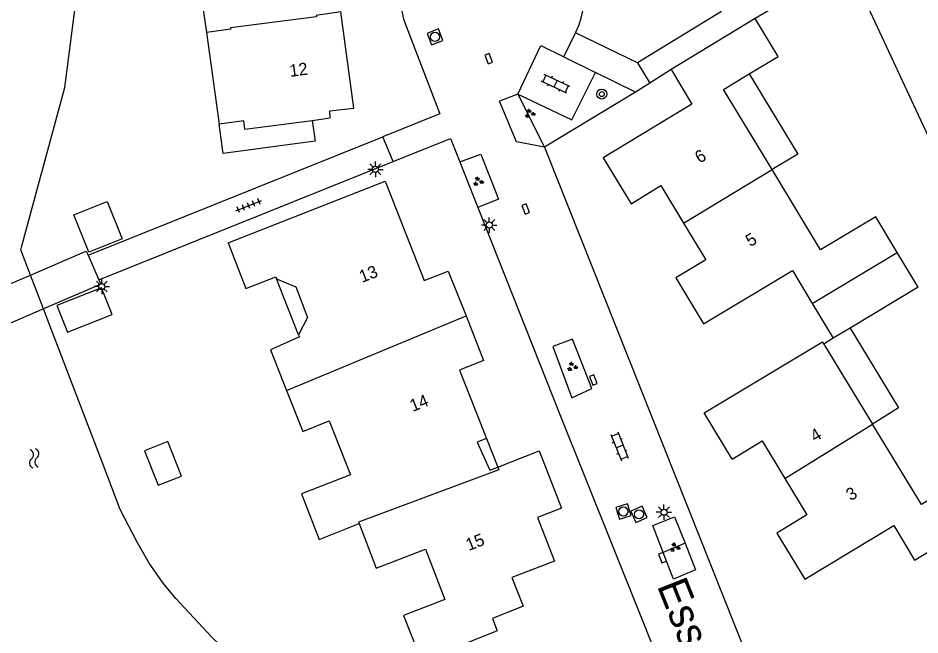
# Model space of a CAD drawing. Extents: x 126000 to 131009, y 393000 to 395500.
# Drawn here: x 130827.7 to 130900.9, y 395335.1 to 395385.2 of the extents above; entities that cross this region are included whole.
import ezdxf

# ---------------------------------------------------------------- set-up
doc = ezdxf.new("R2010")
doc.units = 0
for name, color, linetype in [('gg-afsc-erfafscheiding', 7, 'Continuous'), ('gg-anno-huisnummerreeks BGT', 7, 'Continuous'), ('gg-anno-openbare ruimte label', 7, 'Continuous'), ('gg-bbg-bijgebouw', 7, 'Continuous'), ('gg-bbg-gedigitaliseerde bebouwing', 7, 'Continuous'), ('gg-bbg-gedigitaliseerde bijgebouw', 7, 'Continuous'), ('gg-bbg-hoofdgebouw', 7, 'Continuous'), ('gg-bbg-luifel en loopbrug', 7, 'Continuous'), ('gg-bbg-tussenscheiding', 7, 'Continuous'), ('gg-knt-verharding', 7, 'Continuous'), ('gg-knt-verharding nz', 7, 'Continuous'), ('gg-kntw-beschoeiing', 7, 'Continuous'), ('gg-kwrk-kunstwerk niveau 01', 7, 'Continuous'), ('gt-grn-groengrens', 7, 'Continuous'), ('gt-grn-weggrens', 7, 'Continuous'), ('gt-symb-boom', 7, 'Continuous'), ('gt-symb-groenvak', 7, 'Continuous'), ('gt-symb-klinker verharding', 7, 'Continuous'), ('gt-symb-kolk', 7, 'Continuous'), ('gt-symb-lichtmast', 7, 'Continuous'), ('gt-symb-rioolschacht', 7, 'Continuous'), ('gt-symb-tegel verharding', 7, 'Continuous'), ('gt-symb-watersymbool', 7, 'Continuous')]:
    doc.layers.add(name, color=color, linetype=linetype)

# ---------------------------------------------------------------- blocks, each defined once
blk = doc.blocks.new('gt0-BOOM')
at = {"layer": 'gt-symb-boom'}
for radius in [0.4, 0.2]:
    blk.add_circle((0, 0), radius, dxfattribs=at)
blk = doc.blocks.new('gt0-KOLK')
at = {"layer": 'gt-symb-kolk'}
blk.add_lwpolyline([(0, 0), (0.375, 0), (0.375, 0.4), (-0.375, 0.4), (-0.375, 0), (0, 0)], dxfattribs=at)
blk = doc.blocks.new('gt0-GRVAK')
at = {"layer": 'gt-symb-groenvak'}
for p, q in [((-0.11, 0.189), (-0.228, 0.24)), ((-0.182, 0.153), (0.088, 0.153)), ((-0.091, 0.211), (-0.156, 0.322)), ((-0.047, 0.214), (-0.047, 0.393)), ((-0.004, 0.211), (0.061, 0.322)), ((0.015, 0.189), (0.133, 0.24)), ((0.262, -0.052), (0.197, 0.059)), ((0.305, -0.049), (0.305, 0.13)), ((0.349, -0.052), (0.414, 0.059)), ((-0.245, -0.228), (-0.363, -0.177)), ((-0.318, -0.264), (-0.047, -0.264)), ((-0.226, -0.206), (-0.291, -0.095)), ((-0.183, -0.203), (-0.183, -0.024)), ((-0.139, -0.206), (-0.074, -0.095)), ((-0.12, -0.228), (-0.002, -0.177)), ((0.243, -0.074), (0.125, -0.023)), ((0.17, -0.11), (0.441, -0.11)), ((0.368, -0.074), (0.486, -0.023))]:
    blk.add_line(p, q, dxfattribs=at)
blk = doc.blocks.new('gt0-RS')
at = {"layer": 'gt-symb-rioolschacht'}
blk.add_lwpolyline([(-0.5, -0.5), (0.5, -0.5), (0.5, 0.5), (-0.5, 0.5)], close=True, dxfattribs=at)
blk.add_circle((0, 0), 0.375, dxfattribs=at)
blk = doc.blocks.new('gt0-LMAST')
at = {"layer": 'gt-symb-lichtmast'}
for p, q in [((-0.182, 0.173), (-0.447, 0.438)), ((-0.005, 0.246), (-0.005, 0.621)), ((0.172, 0.173), (0.437, 0.438)), ((-0.255, -0.004), (-0.63, -0.004)), ((-0.182, -0.181), (-0.447, -0.446)), ((-0.005, -0.254), (-0.005, -0.629)), ((0.437, -0.446), (0.172, -0.181)), ((0.245, -0.004), (0.62, -0.004))]:
    blk.add_line(p, q, dxfattribs=at)
blk.add_circle((-0.005, -0.004), 0.25, dxfattribs=at)
blk = doc.blocks.new('gt0-KL1')
at = {"layer": 'gt-symb-klinker verharding'}
for p, q in [((-1.15, 0.3), (1.15, 0.3)), ((-1, -0.3), (-1, 0.3)), ((-0.5, 0.3), (-0.5, 0.45)), ((0, -0.3), (0, 0.3)), ((0.5, 0.3), (0.5, 0.45)), ((1, -0.3), (1, 0.3)), ((-1.15, -0.3), (1.15, -0.3)), ((-0.5, -0.45), (-0.5, -0.3)), ((0.5, -0.45), (0.5, -0.3))]:
    blk.add_line(p, q, dxfattribs=at)
blk = doc.blocks.new('gt0-TEG1')
at = {"layer": 'gt-symb-tegel verharding'}
for p, q in [((-1.125, 0), (1.125, 0)), ((-0.9, -0.25), (-0.9, 0.25)), ((-0.45, -0.25), (-0.45, 0.25)), ((0, -0.25), (0, 0.25)), ((0.45, -0.25), (0.45, 0.25)), ((0.9, -0.25), (0.9, 0.25))]:
    blk.add_line(p, q, dxfattribs=at)
blk = doc.blocks.new('gt0-WA')
at = {"layer": 'gt-symb-watersymbool'}
for centre, start, end in [((-0.323, 0.022), 28.07249, 151.92751), ((0.427, 0.422), 208.07248, 331.92751), ((-0.323, -0.428), 28.07249, 151.92751), ((0.427, -0.028), 208.07248, 331.92751)]:
    blk.add_arc(centre, 0.425, start, end, dxfattribs=at)

msp = doc.modelspace()

# ---------------------------------------------------------------- linework, layer by layer
at = {"layer": 'gg-afsc-erfafscheiding'}
msp.add_line((130895.079, 395389.612), (130909.055, 395359.512), dxfattribs=at)
at = {"layer": 'gg-bbg-bijgebouw'}
msp.add_line((130892.199, 395361.985), (130893.897, 395359.164), dxfattribs=at)
at = {"layer": 'gg-bbg-gedigitaliseerde bebouwing'}
for p, q in [((130889.43, 395382.067), (130887.571, 395385.138)), ((130843, 395384), (130844.043, 395376.567)), ((130887.078, 395380.646), (130889.43, 395382.067)), ((130844.757, 395366.91), (130846.214, 395363.209)), ((130893.134, 395358.7), (130897.091, 395352.201)), ((130849.514, 395354.912), (130850.82, 395351.6)), ((130859.004, 395336.638), (130860.484, 395332.936))]:
    msp.add_line(p, q, dxfattribs=at)
for points in [[(130843.82, 395392.62), (130843.89, 395392.08), (130841.88, 395391.81), (130843, 395384)], [(130888.938, 395372.869), (130885, 395379.39), (130887.078, 395380.646)], [(130846.122, 395376.144), (130846.031, 395376.831), (130844.043, 395376.567)], [(130899.096, 395366.138), (130897.35, 395369.03), (130892.88, 395366.34), (130888.938, 395372.869)], [(130846.214, 395363.209), (130848.64, 395364.16), (130848.7, 395364.01)], [(130848.7, 395364.01), (130850.26, 395363.34), (130851.2, 395360.85), (130850.49, 395359.44)], [(130850.49, 395359.44), (130850.56, 395359.29), (130848.21, 395358.22), (130849.514, 395354.912)], [(130850.82, 395351.6), (130852.957, 395352.45), (130854.694, 395348.083), (130850.721, 395346.519), (130852.156, 395342.829), (130855.396, 395344.111)], [(130900.507, 395341.151), (130907.38, 395345.27), (130905.52, 395348.35), (130901.07, 395345.65), (130897.091, 395352.201)], [(130855.396, 395344.111), (130856.79, 395340.5), (130860.78, 395342.04), (130862.36, 395337.94), (130859.004, 395336.638)]]:
    msp.add_lwpolyline(points, dxfattribs=at)
at = {"layer": 'gg-bbg-gedigitaliseerde bijgebouw'}
for p, q in [((130900.793, 395363.328), (130899.096, 395366.138)), ((130900.793, 395363.328), (130895.271, 395359.994)), ((130895.271, 395359.994), (130893.897, 395359.164))]:
    msp.add_line(p, q, dxfattribs=at)
for points in [[(130834.479, 395363.266), (130830.853, 395361.824), (130831.717, 395359.652), (130835.343, 395361.094), (130834.479, 395363.266)], [(130837.979, 395350.019), (130839.092, 395347.22), (130840.975, 395347.969), (130839.862, 395350.767), (130837.979, 395350.019)]]:
    msp.add_lwpolyline(points, dxfattribs=at)
at = {"layer": 'gg-bbg-hoofdgebouw'}
for p, q in [((130887.571, 395385.138), (130880.732, 395380.995)), ((130846.122, 395376.144), (130851.603, 395376.873))]:
    msp.add_line(p, q, dxfattribs=at)
for points in [[(130851.603, 395376.873), (130853.059, 395377.067), (130853.019, 395377.638), (130854.976, 395377.876), (130853.917, 395385.685), (130851.903, 395385.405)], [(130880.732, 395380.995), (130882.425, 395378.201), (130875.218, 395373.837), (130877.488, 395370.088), (130879.897, 395371.585), (130881.752, 395368.529)], [(130844.757, 395366.91), (130857.515, 395371.938), (130860.694, 395363.855), (130862.643, 395364.606), (130864.082, 395360.982)], [(130881.752, 395368.529), (130883.563, 395365.545), (130881.113, 395364.073), (130883.371, 395360.33)], [(130883.371, 395360.33), (130890.588, 395364.661), (130892.199, 395361.985)], [(130864.082, 395360.982), (130865.515, 395357.373), (130863.542, 395356.573), (130865.752, 395351.017)], [(130885.698, 395349.356), (130883.43, 395353.111), (130893.018, 395358.891), (130893.134, 395358.7)], [(130865.752, 395351.017), (130864.999, 395350.732), (130866.018, 395348.447), (130866.672, 395348.702)], [(130885.698, 395349.356), (130888.121, 395350.826), (130889.969, 395347.781)], [(130866.672, 395348.702), (130870.023, 395350.011), (130871.842, 395345.354), (130869.901, 395344.596), (130871.271, 395341.064), (130867.811, 395339.722), (130868.73, 395337.404), (130866.226, 395336.396), (130866.619, 395335.389), (130860.484, 395332.936)], [(130889.969, 395347.781), (130891.77, 395344.813), (130889.329, 395343.332), (130891.594, 395339.583)], [(130891.594, 395339.583), (130898.816, 395343.952), (130900.507, 395341.151)]]:
    msp.add_lwpolyline(points, dxfattribs=at)
at = {"layer": 'gg-bbg-luifel en loopbrug'}
for p, q in [((130850.49, 395359.44), (130848.7, 395364.01)), ((130893.897, 395359.164), (130893.134, 395358.7)), ((130865.752, 395351.017), (130866.672, 395348.702))]:
    msp.add_line(p, q, dxfattribs=at)
for points in [[(130887.078, 395380.646), (130891.024, 395374.129), (130888.938, 395372.869)], [(130851.603, 395376.873), (130851.828, 395375.185), (130844.359, 395374.192), (130844.043, 395376.567)], [(130832.249, 395369.199), (130834.941, 395370.277), (130836.152, 395367.25), (130833.46, 395366.173), (130832.249, 395369.199)], [(130895.271, 395359.994), (130899.198, 395353.508), (130897.091, 395352.201)]]:
    msp.add_lwpolyline(points, dxfattribs=at)
at = {"layer": 'gg-bbg-tussenscheiding'}
for p, q in [((130881.752, 395368.529), (130888.938, 395372.869)), ((130892.199, 395361.985), (130899.096, 395366.138)), ((130849.514, 395354.912), (130864.082, 395360.982)), ((130889.969, 395347.781), (130897.091, 395352.201))]:
    msp.add_line(p, q, dxfattribs=at)
for points in [[(130851.903, 395385.405), (130851.95, 395385.28), (130844.96, 395384.39), (130844.98, 395384.28), (130843, 395384)], [(130866.672, 395348.702), (130866.75, 395348.49), (130855.35, 395344.23), (130855.396, 395344.111)]]:
    msp.add_lwpolyline(points, dxfattribs=at)
at = {"layer": 'gg-knt-verharding'}
for p, q in [((130895.079, 395389.612), (130887.571, 395385.138)), ((130884.821, 395385.73), (130878.001, 395381.557)), ((130878.001, 395381.557), (130872.983, 395383.993)), ((130878.001, 395381.557), (130879.01, 395379.893)), ((130880.732, 395380.995), (130879.01, 395379.893)), ((130877.859, 395379.157), (130874.585, 395380.771)), ((130879.01, 395379.893), (130877.859, 395379.157)), ((130868.295, 395378.999), (130866.808, 395378.426)), ((130877.859, 395379.157), (130870.457, 395374.706)), ((130833.391, 395365.924), (130857.328, 395375.548)), ((130858.179, 395373.52), (130857.328, 395375.548)), ((130870.457, 395374.706), (130888.127, 395330.24)), ((130834.277, 395363.909), (130858.179, 395373.52))]:
    msp.add_line(p, q, dxfattribs=at)
for points in [[(130859.22, 395384.526), (130861.968, 395377.414), (130857.328, 395375.548)], [(130868.295, 395378.999), (130872.689, 395376.925), (130874.585, 395380.771)], [(130870.457, 395374.706), (130868.171, 395375.137), (130866.808, 395378.426)], [(130858.179, 395373.52), (130862.823, 395375.387), (130863.571, 395373.495)], [(130863.571, 395373.495), (130865.281, 395374.135), (130866.728, 395370.461), (130865.034, 395369.799)], [(130865.034, 395369.799), (130871.691, 395352.979), (130880.268, 395331.636)], [(130872.735, 395359.092), (130871.141, 395358.508), (130872.684, 395354.322), (130874.293, 395355.099), (130872.735, 395359.092)], [(130880.088, 395341.772), (130879.242, 395343.945), (130881.019, 395344.671), (130881.875, 395342.506)], [(130881.875, 395342.506), (130882.731, 395340.341), (130880.934, 395339.599), (130880.088, 395341.772)]]:
    msp.add_lwpolyline(points, dxfattribs=at)
msp.add_arc((130866.217, 395387.229), 7.501, 334.44035, 201.12408, dxfattribs=at)
at = {"layer": 'gg-knt-verharding nz'}
for p, q in [((130872.018, 395382.037), (130874.585, 395380.771)), ((130863.571, 395373.495), (130865.034, 395369.799))]:
    msp.add_line(p, q, dxfattribs=at)
msp.add_lwpolyline([(130868.295, 395378.999), (130870.161, 395382.953), (130872.018, 395382.037)], dxfattribs=at)
at = {"layer": 'gg-kntw-beschoeiing'}
for p, q in [((130827.999, 395366.573), (130831.5, 395379.54)), ((130829.777, 395361.548), (130828.721, 395364.306)), ((130830.511, 395359.632), (130829.777, 395361.548)), ((130834.566, 395349.039), (130830.511, 395359.632))]:
    msp.add_line(p, q, dxfattribs=at)
for points in [[(130831.5, 395379.54), (130834.917, 395406.001), (130835.315, 395407.962), (130835.603, 395408.998), (130836.017, 395410.173), (130836.426, 395411.086), (130837.016, 395412.224), (130838.013, 395413.959), (130838.846, 395415.209), (130839.453, 395416.005), (130840.394, 395417.08), (130841.409, 395418.073), (130844.179, 395420.436), (130845.478, 395421.432), (130846.332, 395421.95), (130847.636, 395422.617), (130849.455, 395423.452), (130851.775, 395424.204)], [(130828.721, 395364.306), (130827.939, 395366.35), (130827.999, 395366.573)], [(130874.558, 395324.335), (130871.356, 395325.54), (130851.753, 395328.93), (130848.616, 395330.695), (130846.952, 395331.813), (130845.634, 395332.843), (130844.883, 395333.502), (130843.447, 395334.893), (130840.507, 395338.035), (130839.492, 395339.26), (130838.354, 395340.904), (130837.366, 395342.587), (130836.007, 395345.264), (130834.566, 395349.039)]]:
    msp.add_lwpolyline(points, dxfattribs=at)
at = {"layer": 'gg-kwrk-kunstwerk niveau 01'}
for p, q in [((130828.721, 395364.306), (130832.726, 395366.021)), ((130833.391, 395365.924), (130834.277, 395363.909)), ((130823.091, 395361.895), (130828.721, 395364.306)), ((130833.568, 395363.185), (130829.777, 395361.548)), ((130829.777, 395361.548), (130824.207, 395359.143))]:
    msp.add_line(p, q, dxfattribs=at)
for points in [[(130832.726, 395366.021), (130833.249, 395366.245), (130833.391, 395365.924)], [(130834.277, 395363.909), (130834.432, 395363.558), (130833.568, 395363.185)]]:
    msp.add_lwpolyline(points, dxfattribs=at)
at = {"layer": 'gt-grn-groengrens'}
for p, q in [((130868.295, 395378.999), (130870.457, 395374.706)), ((130881.875, 395342.506), (130880.088, 395341.772))]:
    msp.add_line(p, q, dxfattribs=at)
at = {"layer": 'gt-grn-weggrens'}
msp.add_line((130872.018, 395382.037), (130872.983, 395383.993), dxfattribs=at)

# ---------------------------------------------------------------- block references
at = {"layer": 'gt-symb-boom'}
msp.add_blockref('gt0-BOOM', (130875.109, 395379.007), dxfattribs=at)
at = {"layer": 'gt-symb-groenvak'}
for p in [(130869.257, 395377.419), (130865.063, 395371.897), (130872.7, 395356.852), (130881.026, 395342.169)]:
    msp.add_blockref('gt0-GRVAK', p, dxfattribs=at)
at = {"layer": 'gt-symb-klinker verharding'}
for p, rotation in [((130871.347, 395379.842), 154.71651982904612), ((130876.552, 395350.385), -68.3580995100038)]:
    msp.add_blockref('gt0-KL1', p, dxfattribs=dict(at, rotation=rotation))
at = {"layer": 'gt-symb-kolk'}
for p, rotation in [((130865.735, 395381.807), -68.90078774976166), ((130868.741, 395369.596), -68.90078774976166), ((130874.234, 395355.708), -68.90078774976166), ((130879.852, 395341.272), -68.90078774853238)]:
    msp.add_blockref('gt0-KOLK', p, dxfattribs=dict(at, rotation=rotation))
at = {"layer": 'gt-symb-lichtmast'}
for p in [(130856.731, 395372.897), (130865.976, 395368.372), (130834.511, 395363.375), (130880.16, 395345.039)]:
    msp.add_blockref('gt0-LMAST', p, dxfattribs=at)
at = {"layer": 'gt-symb-rioolschacht'}
for p, rotation in [((130861.565, 395383.654), -68.90078774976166), ((130876.863, 395345.092), 107.27542027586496), ((130878.135, 395344.864), 113.64250165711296)]:
    msp.add_blockref('gt0-RS', p, dxfattribs=dict(at, rotation=rotation))
at = {"layer": 'gt-symb-tegel verharding', "rotation": 21.897150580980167}
msp.add_blockref('gt0-TEG1', (130846.431, 395369.943), dxfattribs=at)
at = {"layer": 'gt-symb-watersymbool', "rotation": -81.31914941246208}
msp.add_blockref('gt0-WA', (130829.01, 395349.464), dxfattribs=at)

# ---------------------------------------------------------------- texts
at = {"layer": 'gg-anno-huisnummerreeks BGT'}
for s, rotation, p in [('12', 7.7, (130849.813, 395380.401)), ('6', 31.3, (130883.054, 395373.343)), ('5', 31.3, (130887.169, 395366.564)), ('13', 21.5, (130855.637, 395363.661)), ('14', 21.7, (130859.753, 395353.174)), ('4', 31.3, (130892.422, 395350.699)), ('3', 31.2, (130895.323, 395345.921)), ('15', 21.1, (130864.297, 395341.877))]:
    msp.add_text(s, height=1, rotation=rotation, dxfattribs=at).set_placement(p)
at = {"layer": 'gg-anno-openbare ruimte label'}
msp.add_text('Essche Stroom', height=2.5, rotation=291.6, dxfattribs=at).set_placement((130879.568, 395339.066))

doc.saveas('drawing.dxf')
